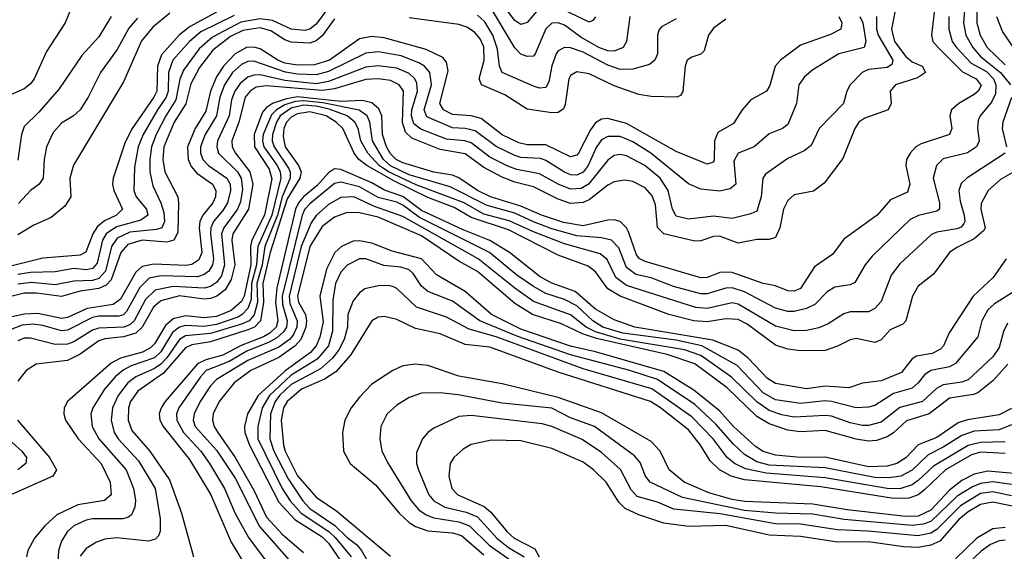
# Model space of a CAD drawing. Header units: inches. Extents: x 884549 to 1028252, y 526810 to 653624.
# Tile 978 of 1056: x 1021076 to 1024247, y 616128 to 617840. Entities that reach past the tile are written whole.
import ezdxf

# ---------------------------------------------------------------- set-up
doc = ezdxf.new("R2010")
doc.units = ezdxf.units.IN
doc.header["$MEASUREMENT"] = 0
doc.layers.add('B0621', color=7, linetype='Continuous')

msp = doc.modelspace()

# ---------------------------------------------------------------- linework, layer by layer
at = {"layer": 'B0621', "color": 5}
for points, elevation in [([(1024026.9, 617910), (1024011.9, 617790), (1024016.5, 617770), (1024034.3, 617750), (1024112.5, 617672.5), (1024156.4, 617650), (1024171.9, 617628.1), (1024163.1, 617610), (1024150, 617598.9), (1024100.1, 617570), (1024077.2, 617550), (1024071.1, 617530), (1024077.6, 617490), (1024070.1, 617470), (1023979.3, 617440.7), (1023961.5, 617430), (1023943.3, 617410), (1023931.7, 617390), (1023929.7, 617370.3), (1023942.6, 617310), (1023935.2, 617284.8), (1023880.5, 617259.5), (1023836.9, 617210), (1023730, 617133.4), (1023695.1, 617084.9), (1023636.1, 617043.9), (1023590, 616974.5), (1023570, 616965.4), (1023550, 616967.1), (1023510, 616982.9), (1023470, 616989.9), (1023370, 617025.9), (1023333.7, 617026.3), (1023290, 617009.7), (1023270, 617008.3), (1023090, 617061.1), (1023070.9, 617070.9), (1023062.7, 617082.7), (1023036.7, 617156.7), (1023030, 617170), (1023009.7, 617189.7), (1022990, 617195.5), (1022970, 617194.7), (1022890, 617176), (1022826.7, 617186.7), (1022756.6, 617210), (1022690, 617239.9), (1022592, 617270), (1022550, 617290.4), (1022490, 617330.9), (1022470, 617339.3), (1022410, 617348.7), (1022310, 617378.9), (1022288.7, 617390), (1022270, 617408.2), (1022256.5, 617430), (1022244, 617470), (1022241.8, 617530), (1022232.7, 617552.7), (1022210, 617572.5), (1022179.6, 617579.6), (1022110, 617577), (1021970, 617591.7), (1021934.6, 617585.4), (1021889.8, 617570), (1021870, 617556.8), (1021858, 617542), (1021831, 617470), (1021831.5, 617430), (1021878.6, 617358.6), (1021887.2, 617327.2), (1021864.2, 617210), (1021823.1, 617130), (1021819, 617110), (1021819.8, 617050), (1021798.3, 616950), (1021790, 616932.5), (1021756.9, 616903.1), (1021710, 616884.3), (1021670, 616879.4), (1021610, 616886.6), (1021570, 616876.8), (1021544.9, 616855.1), (1021510, 616796.3), (1021497.2, 616782.8), (1021470.8, 616769.2), (1021399.9, 616750), (1021370, 616734.1), (1021229.6, 616610), (1021219.1, 616590), (1021217.8, 616570), (1021223.3, 616550), (1021263.9, 616490), (1021338, 616410), (1021366.7, 616350), (1021370.5, 616310), (1021348.9, 616291.1), (1021262.7, 616277.3), (1021194.8, 616245.2), (1021156.4, 616210), (1021123, 616170), (1021101.6, 616130), (1021097.5, 616110)], 2920), ([(1022746.1, 617873.9), (1022710, 617831), (1022690, 617824.7), (1022670, 617837.3), (1022610, 617918.3)], 2720), ([(1021250, 617897.7), (1021221.9, 617830), (1021162.3, 617737.7), (1021121.7, 617650), (1021110, 617633.6), (1021090, 617617.3), (1021043.5, 617596.5)], 2620), ([(1022070, 617879.4), (1022030, 617825.5), (1022010, 617810), (1021994.3, 617805.7), (1021950, 617809.8), (1021890, 617837.8), (1021850, 617842.8), (1021787.6, 617832.4), (1021696.2, 617783.8), (1021653.6, 617746.4), (1021602.7, 617677.3), (1021591.7, 617648.3), (1021578.6, 617581.4), (1021545.8, 617530), (1021514.7, 617470), (1021499.8, 617430), (1021494.4, 617390), (1021495, 617350), (1021504.4, 617304.4), (1021530.1, 617250), (1021539.4, 617219.4), (1021542.4, 617190), (1021533.1, 617170), (1021516, 617164), (1021430, 617155.5), (1021390, 617136.8), (1021370.9, 617109.1), (1021352.1, 617030), (1021330, 617006), (1021310, 616999.9), (1021250, 616997.8), (1021190, 616985.5), (1021113.1, 616993.1), (1021070, 616988.3)], 2760), ([(1023040.9, 617850), (1023030.5, 617769.5), (1023019.8, 617750), (1022990, 617738.6), (1022970, 617739.5), (1022941.1, 617750), (1022883.4, 617783.4), (1022830, 617822.5), (1022809.8, 617830.2), (1022790, 617828.6), (1022770, 617810.9), (1022736.2, 617730), (1022730, 617722.3), (1022710, 617721.6), (1022690, 617728.8), (1022670, 617748.9), (1022594.9, 617874.9)], 2740), ([(1022930.6, 617849.4), (1022922, 617838), (1022910, 617832.5), (1022810, 617880.2)], 2720), ([(1021710, 617864.6), (1021622.5, 617817.5), (1021588.8, 617790), (1021532.6, 617727.4), (1021519.2, 617690), (1021517.5, 617610), (1021508, 617590), (1021437.7, 617490), (1021414.8, 617445.2), (1021376.6, 617330), (1021374.7, 617310), (1021378.4, 617290), (1021407.1, 617230), (1021387.5, 617210), (1021348.3, 617191.7), (1021325.8, 617174.2), (1021310.7, 617150), (1021289.1, 617090.9), (1021270, 617081.9), (1021150, 617071.6), (1021030, 617042.1)], 2720), ([(1022090, 617843.3), (1022050, 617788.4), (1022030, 617772.1), (1022010, 617764.7), (1021950, 617768.1), (1021930, 617775.5), (1021884.5, 617804.5), (1021850, 617813.6), (1021794.3, 617805.7), (1021754.4, 617785.6), (1021697.9, 617742.1), (1021654.3, 617685.7), (1021626.8, 617633.2), (1021610.9, 617569.1), (1021573.4, 617510), (1021539.9, 617430), (1021537.1, 617390), (1021543.4, 617350), (1021584.5, 617270), (1021587.5, 617250), (1021585.3, 617154.7), (1021572.2, 617130), (1021550, 617123.9), (1021470, 617129.8), (1021424, 617116), (1021401.5, 617090), (1021370, 617002.3), (1021354.6, 616985.4), (1021330, 616974.4), (1021270, 616965.1), (1021210, 616948.9), (1021130, 616959.2), (1021090, 616958.9), (1021030, 616944.2)], 2780), ([(1023781.2, 617850), (1023790.9, 617830), (1023800.6, 617770), (1023795.9, 617750), (1023714, 617730), (1023630, 617678.5), (1023603.8, 617656.2), (1023585.3, 617630), (1023577.2, 617570), (1023550, 617502.5), (1023532.8, 617490), (1023490, 617472.9), (1023441.6, 617430), (1023389.4, 617410), (1023375.7, 617384.3), (1023381.7, 617310), (1023364.4, 617295.6), (1023330, 617287.6), (1023270, 617293.8), (1023230, 617311.4), (1023108.8, 617410), (1023050, 617446.9), (1023010, 617463.5), (1022970, 617464.1), (1022950, 617452.7), (1022932.1, 617427.9), (1022906.2, 617370), (1022890, 617349.4), (1022870, 617339.7), (1022850, 617340.3), (1022830, 617348.4), (1022770, 617386.5), (1022752.8, 617392.8), (1022690, 617396.6), (1022670, 617402.8), (1022610, 617431.9), (1022542.3, 617482.3), (1022510, 617489.8), (1022470, 617491.6), (1022387.2, 617527.2), (1022378, 617550), (1022401.5, 617630), (1022396.9, 617670), (1022379.5, 617690), (1022361.5, 617701.5), (1022304, 617724), (1022230, 617736.6), (1022190, 617732.3), (1022070, 617673.3), (1022030, 617662.9), (1021970, 617665.1), (1021931.5, 617671.5), (1021830, 617706.4), (1021810, 617705), (1021790, 617696.2), (1021761, 617670), (1021735.1, 617630), (1021720.7, 617590), (1021709.2, 617530), (1021673, 617470), (1021658, 617430), (1021657.5, 617410), (1021665.1, 617390), (1021684.2, 617370), (1021742.3, 617330), (1021753.1, 617310), (1021755.1, 617290), (1021744.6, 617250), (1021730, 617225.4), (1021699.7, 617190), (1021691.1, 617170), (1021689.9, 617149.9), (1021700.1, 617070), (1021696.3, 617050), (1021684.4, 617030), (1021670, 617018.9), (1021648.1, 617011.9), (1021530, 617014.8), (1021493, 617007), (1021462.8, 616977.2), (1021419.7, 616900.3), (1021410, 616889.5), (1021395, 616885), (1021330, 616885.1), (1021310, 616880.9), (1021230, 616840.1), (1021210, 616838.1), (1021150, 616855), (1021118.8, 616858.8), (1021084, 616856), (1021050, 616843.5)], 2840), ([(1023713.9, 617850), (1023723.1, 617830), (1023720.4, 617810), (1023687.5, 617792.5), (1023590, 617758.5), (1023526.5, 617710), (1023509, 617690), (1023491.5, 617628.5), (1023481.4, 617610), (1023430, 617582.3), (1023402.4, 617550), (1023374.3, 617505.7), (1023323.7, 617476.3), (1023313.7, 617450), (1023312.8, 617387.2), (1023310, 617381.1), (1023290, 617374.7), (1023190, 617415.5), (1023030, 617505.4), (1022970, 617521.8), (1022950, 617519.8), (1022930, 617507.6), (1022914.2, 617485.8), (1022875, 617410), (1022870, 617404), (1022850, 617397.8), (1022770, 617436.9), (1022710, 617437.2), (1022683.1, 617443.1), (1022629.7, 617469.7), (1022561.9, 617521.9), (1022530, 617530.4), (1022470, 617535.2), (1022440.3, 617550), (1022429.2, 617570), (1022455.5, 617675.5), (1022450, 617703.8), (1022438.2, 617718.2), (1022384.5, 617744.5), (1022250, 617781.5), (1022210, 617786.3), (1022170, 617778.2), (1022073, 617710), (1022025.5, 617694.5), (1021970, 617693.3), (1021930, 617700.3), (1021906.9, 617710), (1021850, 617746.5), (1021830, 617752), (1021806.2, 617750), (1021769.4, 617730), (1021731.5, 617690), (1021710, 617655.9), (1021690, 617609.9), (1021675, 617545), (1021640.5, 617490), (1021616.3, 617430), (1021617.9, 617390), (1021627.5, 617367.5), (1021645.9, 617345.9), (1021696.6, 617310), (1021707.2, 617290), (1021706.1, 617270), (1021697.6, 617250), (1021665.2, 617210), (1021655.7, 617190), (1021653.6, 617170), (1021662, 617090), (1021653.1, 617066.9), (1021630, 617051.9), (1021611.7, 617048.2), (1021507.8, 617052.2), (1021470, 617045), (1021450, 617026.5), (1021400.6, 616939.4), (1021376.9, 616923.1), (1021293.4, 616910), (1021230, 616880.5), (1021210, 616877.1), (1021133.9, 616893.9), (1021090, 616891.5), (1021050, 616882.6)], 2820), ([(1023895.4, 617870), (1023883.7, 617810), (1023893, 617770), (1023930, 617721.9), (1023950, 617704.3), (1023982.1, 617690), (1023993.3, 617670), (1023967.4, 617652.6), (1023896.3, 617630), (1023879.8, 617610), (1023882.1, 617570), (1023873, 617550), (1023797.5, 617522.5), (1023778, 617510), (1023765.3, 617490), (1023726.8, 617393.2), (1023666.2, 617313.8), (1023631.9, 617288.1), (1023570, 617275.9), (1023550, 617257.3), (1023535.6, 617230), (1023524.1, 617170), (1023510, 617138.8), (1023490, 617132.3), (1023450, 617132.3), (1023390, 617119.9), (1023330, 617143.2), (1023310, 617141.6), (1023270, 617127.4), (1023250, 617126.9), (1023150, 617150.3), (1023130, 617170.8), (1023123.4, 617243.4), (1023113.1, 617273.1), (1023090, 617298.8), (1023050, 617319.3), (1023023.1, 617323.1), (1022990, 617317.9), (1022970, 617307.3), (1022910, 617260.2), (1022890, 617251.1), (1022850, 617248.4), (1022810, 617262.3), (1022730, 617301.7), (1022670, 617316.7), (1022630, 617332.5), (1022570, 617364), (1022510, 617407.9), (1022430, 617422.3), (1022338.5, 617458.5), (1022318.3, 617478.3), (1022309, 617509), (1022312.1, 617610), (1022297.9, 617630), (1022270, 617643.8), (1022230, 617649.7), (1022190, 617647.1), (1022090, 617617.7), (1022050, 617612), (1021870, 617626.7), (1021837.4, 617622.6), (1021817.7, 617610), (1021802.3, 617590), (1021781.1, 617510), (1021759.1, 617450), (1021760.3, 617430), (1021770.3, 617410), (1021817.2, 617350), (1021826.6, 617310), (1021813, 617230), (1021762.4, 617150), (1021758.8, 617130), (1021768.6, 617050), (1021757.2, 617002.8), (1021737.7, 616970), (1021710.8, 616949.2), (1021690, 616941.5), (1021670, 616939.6), (1021590, 616950.3), (1021530, 616934), (1021506.4, 616913.6), (1021470.4, 616850), (1021449.4, 616830.6), (1021410, 616818.5), (1021350, 616811.7), (1021330, 616805.2), (1021270, 616762.8), (1021230, 616742.4), (1021129, 616730), (1021096.8, 616710), (1021070, 616675.3)], 2880), ([(1021558.7, 617861.3), (1021504.4, 617815.6), (1021467.9, 617772.1), (1021410, 617639.5), (1021248.4, 617371.6), (1021237.1, 617330), (1021240.1, 617270), (1021220.8, 617239.2), (1021177, 617203), (1021121.4, 617178.6), (1021070, 617147.3)], 2680), ([(1021766.2, 617853.8), (1021659.5, 617800.5), (1021622.7, 617770), (1021569.1, 617710), (1021555.1, 617670), (1021553.3, 617610), (1021547.4, 617590), (1021519.3, 617550), (1021473.7, 617470), (1021456.9, 617430), (1021445.2, 617365.2), (1021442.9, 617290), (1021451.1, 617270), (1021483.6, 617230), (1021488.1, 617210), (1021465.5, 617194.5), (1021387.2, 617172.8), (1021353.9, 617150), (1021342.3, 617130), (1021324.6, 617055.4), (1021310, 617038.6), (1021290, 617034.6), (1021250, 617038.4), (1021190, 617027.5), (1021110, 617025.5), (1021070, 617019.7)], 2740), ([(1021370.5, 617850), (1021330, 617784.7), (1021275.6, 617724.4), (1021202.4, 617617.6), (1021137.3, 617542.7), (1021090, 617496.2), (1021081, 617470), (1021070, 617387.4)], 2640), ([(1023835.3, 617850), (1023835.1, 617810), (1023840.9, 617790), (1023888.2, 617710), (1023884.4, 617695.6), (1023870, 617686.5), (1023810, 617679.5), (1023788.8, 617670), (1023750.9, 617630), (1023739.4, 617610), (1023728.7, 617570), (1023650.1, 617490), (1023625.3, 617434.7), (1023602.4, 617417.6), (1023550, 617393.4), (1023477.3, 617342.7), (1023469.6, 617330), (1023464, 617270), (1023450, 617223.7), (1023430, 617214.3), (1023370, 617200.1), (1023310, 617206.7), (1023230, 617197.8), (1023190, 617207.5), (1023178.4, 617230), (1023164.3, 617290), (1023138.8, 617330), (1023088.6, 617370), (1023030, 617401.3), (1023010, 617405.4), (1022990, 617402.2), (1022970, 617387.8), (1022908, 617310), (1022884.1, 617295.9), (1022850, 617293.8), (1022810, 617310), (1022750, 617343.8), (1022677.3, 617357.3), (1022647.9, 617367.9), (1022590, 617397.5), (1022530, 617443.1), (1022509.6, 617449.6), (1022450, 617455.3), (1022367.4, 617487.4), (1022345, 617505), (1022337.7, 617530), (1022338.9, 617550), (1022357, 617610), (1022355.2, 617635.2), (1022348.3, 617650), (1022330, 617666.4), (1022290, 617683.7), (1022230, 617691.5), (1022190, 617686.9), (1022070, 617640.9), (1022030, 617633.8), (1021930, 617643.9), (1021850, 617662.7), (1021830, 617661.8), (1021810, 617654.6), (1021785.4, 617634.6), (1021768.5, 617610), (1021758.1, 617581.9), (1021749.8, 617530), (1021712.7, 617450), (1021710.3, 617430), (1021715.7, 617410), (1021777.6, 617350), (1021789.2, 617330), (1021793.1, 617293.1), (1021786.7, 617253.3), (1021776.8, 617230), (1021732.9, 617170), (1021725.5, 617150), (1021735.3, 617050), (1021725.1, 617014.9), (1021710, 616993.8), (1021690, 616980.8), (1021670, 616975.3), (1021570, 616980.6), (1021511.6, 616968.4), (1021481, 616939), (1021444.4, 616870), (1021430, 616856.9), (1021410.6, 616849.4), (1021330, 616846.9), (1021310, 616839.7), (1021250, 616802.2), (1021230, 616795.4), (1021190, 616793.5), (1021110, 616814.2), (1021090, 616814.2), (1021070, 616805.9)], 2860), ([(1021455.4, 617844.6), (1021426.9, 617813.1), (1021390, 617744.5), (1021336.1, 617670), (1021296.5, 617590), (1021270.3, 617549.7), (1021249.4, 617530.6), (1021210, 617506.7), (1021183.3, 617476.7), (1021162.4, 617430), (1021154.7, 617390), (1021150.8, 617330), (1021137.8, 617310), (1021110, 617289.8), (1021072, 617248)], 2660), ([(1024068.6, 617850), (1024068.4, 617810), (1024078.7, 617770), (1024092.6, 617750), (1024140, 617700), (1024190, 617673), (1024211.9, 617650), (1024219.8, 617630), (1024218.7, 617601.3), (1024205.8, 617574.2), (1024168.7, 617530), (1024163.1, 617516.9), (1024160.3, 617490), (1024165.6, 617450), (1024157.1, 617430), (1024128.9, 617411.1), (1024050, 617391.4), (1024029, 617370), (1024018.3, 617330), (1024038.4, 617250), (1024038.5, 617230), (1024030, 617223.4), (1023970.6, 617209.4), (1023943.7, 617196.3), (1023821.7, 617078.3), (1023798.3, 617050), (1023766, 616994), (1023750, 616986.3), (1023701.1, 616978.9), (1023676.8, 616963.2), (1023636.9, 616923.1), (1023610, 616909.9), (1023570, 616899.8), (1023550, 616900.1), (1023510, 616911.2), (1023410, 616963.2), (1023370, 616976.8), (1023350, 616975), (1023290, 616957), (1023270, 616957.4), (1023181, 616981), (1023110, 617008.2), (1023059.6, 617019.6), (1023030, 617041.9), (1023005.7, 617105.7), (1022982.2, 617130), (1022950, 617137.7), (1022870, 617143.7), (1022790, 617166.9), (1022730, 617188.6), (1022670, 617217.2), (1022581.6, 617241.6), (1022461.8, 617301.8), (1022330, 617340), (1022270, 617369.5), (1022247, 617390), (1022211.7, 617450), (1022203.3, 617510), (1022194.6, 617530), (1022168.6, 617548.6), (1022051.9, 617571.9), (1021990, 617579), (1021963.2, 617576.8), (1021930, 617566.1), (1021902.3, 617550), (1021886.4, 617533.6), (1021859.8, 617470), (1021857.2, 617450), (1021861.7, 617430), (1021904.6, 617370), (1021914.6, 617350), (1021916.7, 617330), (1021887.5, 617210), (1021842.8, 617110), (1021838.5, 617050), (1021821.9, 616990), (1021820.9, 616939.1), (1021810.8, 616910), (1021792.1, 616890), (1021778.1, 616881.9), (1021710, 616858.4), (1021670, 616852.2), (1021610, 616854.5), (1021590, 616849.4), (1021567.3, 616832.7), (1021529.9, 616770.1), (1021510, 616751.1), (1021434.6, 616725.3), (1021408.5, 616711.5), (1021383.3, 616690), (1021348.8, 616650), (1021310.8, 616590), (1021304.8, 616570), (1021309.4, 616530), (1021330.7, 616490), (1021418.6, 616390), (1021442.5, 616330), (1021448.1, 616291.9), (1021446.2, 616270), (1021435.2, 616244.8), (1021424, 616236), (1021407.6, 616232.4), (1021310, 616232.6), (1021290, 616228.3), (1021250, 616209.9), (1021228.5, 616190), (1021210, 616160.3), (1021200.3, 616130), (1021197.9, 616090)], 2940), ([(1023350, 617842), (1023310, 617812.5), (1023294.3, 617790), (1023279.7, 617740.3), (1023270, 617729.4), (1023240.2, 617719.8), (1023225.1, 617710), (1023218.5, 617690), (1023211.3, 617608.7), (1023203.8, 617596.2), (1023192.4, 617590), (1023110, 617593.2), (1023070, 617599.6), (1022990, 617627.1), (1022910, 617666), (1022870, 617671.7), (1022850, 617660.6), (1022844, 617650), (1022832.8, 617567.2), (1022826.8, 617553.2), (1022810, 617540.7), (1022790, 617539.9), (1022710, 617552.3), (1022638.4, 617598.4), (1022562.5, 617630), (1022555.5, 617650), (1022571.9, 617710), (1022570, 617753.1), (1022558.4, 617778.4), (1022540.3, 617800.3), (1022516.2, 617816.2), (1022490, 617824.3), (1022330, 617846.4)], 2780), ([(1023190, 617843.1), (1023142.6, 617817.4), (1023134, 617806), (1023130.1, 617790), (1023130, 617729.7), (1023121.2, 617710), (1023104.4, 617695.6), (1023050, 617680.5), (1023010, 617679.5), (1022970, 617693.2), (1022890, 617735.3), (1022850, 617748.9), (1022830, 617750.7), (1022810, 617740.2), (1022803.9, 617730), (1022790, 617691.8), (1022779.8, 617640.2), (1022770, 617621.6), (1022750, 617619.7), (1022730, 617626.2), (1022629.9, 617670), (1022620.5, 617690), (1022614.6, 617745.4), (1022599.2, 617790), (1022573.3, 617833.3), (1022550, 617854.9)], 2760), ([(1024118.8, 617870), (1024116, 617830), (1024122.9, 617790), (1024145.1, 617750), (1024170, 617721.6), (1024235, 617670), (1024267.1, 617630)], 2960), ([(1024158.7, 617870), (1024158.3, 617830), (1024168.9, 617790), (1024191.4, 617750), (1024250, 617694.6)], 2980), ([(1024221.8, 617850), (1024241.3, 617801.3), (1024273.4, 617753.4)], 3020), ([(1024270.4, 617589.6), (1024242.7, 617510), (1024240.1, 617490), (1024254.2, 617430)], 2960), ([(1024250.1, 617410), (1024126.6, 617330), (1024107.6, 617312.4), (1024100.5, 617290), (1024105, 617255), (1024117.9, 617210), (1024120.1, 617190), (1024116.6, 617183.4), (1024107.8, 617172.2), (1024093.9, 617166.1), (1024030, 617155.2), (1024012.3, 617147.7), (1023910, 617053.4), (1023882.7, 617017.3), (1023850, 616932.1), (1023830.2, 616910), (1023810, 616898.7), (1023750, 616899), (1023730, 616893.1), (1023679.9, 616860.1), (1023650, 616847.3), (1023610, 616839.2), (1023570, 616838.1), (1023510, 616853.3), (1023390, 616923.3), (1023370, 616927.7), (1023290, 616910.2), (1023252.9, 616912.9), (1023030, 616984.2), (1022996.2, 617010), (1022967.5, 617067.5), (1022945.6, 617085.6), (1022830, 617118.3), (1022730, 617156.6), (1022652.3, 617192.3), (1022570, 617213.7), (1022507.2, 617250), (1022352.1, 617307.9), (1022263.4, 617350), (1022232.9, 617370), (1022197.1, 617410), (1022174.9, 617450), (1022165.3, 617490), (1022155.4, 617510), (1022130.6, 617530), (1022072.2, 617552.2), (1022030, 617561), (1021990, 617564.3), (1021950, 617555), (1021915, 617530), (1021902.6, 617510), (1021889.9, 617470), (1021889.2, 617450), (1021895.7, 617430), (1021941.4, 617361.4), (1021946.9, 617350), (1021946.5, 617330), (1021920.9, 617270), (1021906.3, 617210), (1021865.6, 617110), (1021856.3, 617050), (1021839.1, 616990), (1021841.9, 616930), (1021831.1, 616888.9), (1021814.5, 616870), (1021790, 616858.9), (1021690, 616828.9), (1021610, 616821.3), (1021590.1, 616810), (1021549.6, 616750.4), (1021530, 616730.3), (1021510, 616716.2), (1021449.9, 616690.1), (1021423.7, 616670), (1021392.4, 616630), (1021374.1, 616590), (1021369.8, 616550), (1021379.9, 616510), (1021392.9, 616490), (1021458.7, 616418.7), (1021511.9, 616330), (1021528, 616232), (1021527.5, 616192.5), (1021522.2, 616177.8), (1021512.9, 616167.1), (1021490, 616160.4), (1021388.6, 616171.4), (1021350, 616166.7), (1021322.7, 616157.3), (1021290, 616136.9), (1021270, 616111.7)], 2960), ([(1024310, 617368), (1024235, 617325), (1024194.9, 617290), (1024172.2, 617247.8), (1024171.1, 617230), (1024185.5, 617170), (1024179.6, 617160.4), (1024150, 617134.5), (1024093.5, 617106.5), (1024070.7, 617090), (1024019.1, 617020.9), (1023970, 616982), (1023950.7, 616949.3), (1023930.1, 616870), (1023920.3, 616859.7), (1023879.2, 616840.8), (1023850, 616808.4), (1023830, 616800.7), (1023770, 616813.4), (1023750, 616809.1), (1023710, 616787.9), (1023670, 616774.5), (1023590, 616773.9), (1023550, 616779), (1023510, 616791.6), (1023418.8, 616858.8), (1023390, 616874.1), (1023350, 616876.9), (1023290, 616866.6), (1023247.3, 616870), (1023166.5, 616890), (1023009.3, 616949.3), (1022970, 616973.3), (1022930, 617027.5), (1022906.1, 617046.1), (1022810, 617081.4), (1022650, 617162.7), (1022530, 617203.4), (1022474.9, 617234.9), (1022390, 617267.7), (1022280.8, 617320.9), (1022193.4, 617370), (1022168.3, 617390), (1022153.3, 617410), (1022116.4, 617490), (1022094.9, 617510), (1022062.3, 617530), (1022010, 617543), (1021970, 617536.8), (1021950, 617526.2), (1021935.1, 617510), (1021926.5, 617490), (1021924, 617464), (1021931.1, 617430), (1021973.8, 617370), (1021982, 617350), (1021978.4, 617330), (1021937.3, 617262.7), (1021882.8, 617090), (1021858.8, 616990), (1021860.8, 616930), (1021851.4, 616870), (1021831.7, 616850), (1021810, 616841.2), (1021690, 616802.5), (1021630, 616792.9), (1021610, 616783.4), (1021538.7, 616701.2), (1021456.4, 616643.6), (1021432.4, 616610), (1021425.9, 616590), (1021424.5, 616550), (1021436.4, 616516.4), (1021495.1, 616450), (1021557.6, 616357.6), (1021596.7, 616250), (1021634.9, 616110)], 2980), ([(1024253.3, 617070), (1024211.2, 617010), (1024146.4, 616950), (1024068.9, 616831.1), (1024051.6, 616790), (1024041.1, 616778.9), (1024014.9, 616765.1), (1023964.1, 616755.9), (1023950, 616747.2), (1023916, 616704), (1023850, 616676.8), (1023790, 616669.5), (1023746, 616654), (1023670, 616659.1), (1023610, 616650.7), (1023510, 616667.9), (1023484.4, 616684.4), (1023421.8, 616750), (1023390, 616775.8), (1023308.2, 616808.2), (1023056.8, 616850), (1022990, 616873.3), (1022930, 616908.1), (1022864.9, 616964.9), (1022790, 616991.7), (1022752.1, 617012.1), (1022652.7, 617090), (1022590, 617129.2), (1022503.6, 617163.6), (1022370, 617225.8), (1022310, 617270.7), (1022250.8, 617290.8), (1022210, 617315), (1022110, 617357.7), (1022090, 617359.5), (1022070, 617347.3), (1022033.7, 617306.3), (1021990, 617269.2), (1021973.4, 617250), (1021964.3, 617230), (1021903.7, 616976.3), (1021899, 616930), (1021907.4, 616870), (1021901.2, 616850), (1021881, 616830), (1021861.3, 616818.7), (1021789.1, 616790.9), (1021730, 616759.6), (1021675.1, 616744.9), (1021648.5, 616731.5), (1021544.2, 616610), (1021530.9, 616590), (1021524.4, 616570), (1021527.1, 616550), (1021538.2, 616530), (1021622.9, 616422.9), (1021691.5, 616310), (1021756.6, 616156.6), (1021808.9, 616070)], 3020), ([(1024287.7, 616970), (1024215.4, 616924.6), (1024194.4, 616905.6), (1024174.4, 616870), (1024161.4, 616818.6), (1024090, 616732.5), (1024070, 616722.1), (1024010, 616709.6), (1023990, 616696.4), (1023970, 616669.9), (1023950, 616653.5), (1023890, 616635.7), (1023830, 616597.8), (1023810, 616592.1), (1023770, 616590.2), (1023690, 616610.7), (1023670, 616612.3), (1023590, 616603.4), (1023510, 616615.5), (1023470, 616637.8), (1023386.5, 616726.5), (1023272.5, 616790), (1023190, 616807.7), (1023018.7, 616830), (1022953.9, 616850), (1022921.4, 616870), (1022870, 616918.5), (1022830, 616938.6), (1022770, 616958), (1022730, 616980.1), (1022677.3, 617017.3), (1022588.9, 617090), (1022363.3, 617203.3), (1022310, 617242.5), (1022290, 617252.3), (1022230, 617267.7), (1022170, 617302), (1022110, 617316.3), (1022090, 617312.7), (1022010, 617247.3), (1021994.1, 617230), (1021985.1, 617210), (1021920.6, 616950), (1021922.2, 616922.2), (1021937.5, 616870), (1021935.1, 616850), (1021925.8, 616834.2), (1021904.3, 616815.7), (1021878.6, 616801.4), (1021807.2, 616772.8), (1021750, 616739.2), (1021676.4, 616710), (1021657.5, 616690), (1021587.8, 616590), (1021580.6, 616570), (1021581.4, 616550), (1021602.8, 616510), (1021659.2, 616450), (1021687.2, 616410), (1021735.4, 616330), (1021769.7, 616249.7), (1021812.3, 616172.3), (1021888.5, 616070)], 3040), ([(1024257.7, 616862.3), (1024244.5, 616835.5), (1024230, 616783.7), (1024210, 616754.4), (1024130, 616680.3), (1024110, 616672.2), (1024050, 616663.7), (1024028.2, 616651.8), (1023983.1, 616610), (1023910, 616590.7), (1023850, 616543.4), (1023810, 616532.9), (1023790, 616533.1), (1023750, 616541.8), (1023690, 616563), (1023670, 616565.5), (1023570, 616559.6), (1023530, 616567.2), (1023490, 616581.3), (1023450, 616609.3), (1023368.3, 616688.3), (1023270, 616758.4), (1023216.7, 616776.7), (1023010, 616811.1), (1022930, 616835.1), (1022900.5, 616850), (1022850, 616888.9), (1022730, 616932.8), (1022670, 616975.1), (1022552.3, 617070), (1022310, 617206.2), (1022218.1, 617238.1), (1022151.9, 617270), (1022110, 617266.9), (1022070, 617245.2), (1022030, 617209.3), (1022013.9, 617186.1), (1021982.1, 617110), (1021943.1, 616950), (1021945.9, 616925.9), (1021969.4, 616870), (1021967.9, 616850), (1021956, 616824), (1021944.5, 616810), (1021910, 616785.7), (1021810, 616742.2), (1021710, 616681), (1021690, 616660.3), (1021656.8, 616610), (1021638, 616570), (1021634.8, 616550), (1021640.8, 616530), (1021710, 616453.8), (1021770, 616362.9), (1021848, 616208), (1021950.8, 616090)], 3060), ([(1024258.8, 616730), (1024210, 616676.4), (1024161.7, 616638.3), (1024147.6, 616632.4), (1024070, 616620.4), (1024004.4, 616570), (1023932.2, 616547.8), (1023890, 616508.8), (1023870, 616496.2), (1023835, 616485), (1023810, 616482.8), (1023770, 616488.8), (1023670, 616517.2), (1023590, 616513), (1023550, 616517.6), (1023490, 616538.3), (1023450, 616562.4), (1023353.8, 616653.8), (1023250, 616731.5), (1023161.4, 616761.4), (1022933.2, 616813.2), (1022888.5, 616828.5), (1022820.9, 616860.9), (1022727.6, 616890), (1022670, 616925.9), (1022550, 617028.9), (1022490, 617061.8), (1022370, 617143.6), (1022230, 617203.7), (1022170, 617218.2), (1022130, 617218.8), (1022090, 617204.1), (1022050, 617173.5), (1022009.9, 617110), (1021970.2, 616950), (1021973.7, 616930), (1021996.3, 616890), (1021999.7, 616870), (1021996.8, 616850), (1021980.7, 616810), (1021962.4, 616790), (1021910, 616752.3), (1021820.6, 616710), (1021766.2, 616670), (1021717.6, 616610), (1021699, 616570), (1021696.7, 616550), (1021701.8, 616530), (1021713.6, 616510), (1021770.1, 616430.1), (1021830, 616325.1), (1021870, 616237.3), (1021921.9, 616181.9), (1021990, 616123.4)], 3080), ([(1024270, 616587.3), (1024230, 616567), (1024128.7, 616551.3), (1024098.8, 616541.1), (1024030, 616494.4), (1023970, 616470.2), (1023930, 616428.5), (1023900.7, 616410), (1023870, 616401.9), (1023810, 616400), (1023670, 616430.6), (1023590, 616429.8), (1023510, 616437.5), (1023470, 616449.5), (1023445.4, 616465.4), (1023374.3, 616530), (1023330, 616579.8), (1023246.7, 616646.7), (1023150, 616706.9), (1022930.4, 616770), (1022850, 616788.3), (1022690, 616842.7), (1022595.6, 616890), (1022510, 616964.3), (1022418, 617018), (1022369.6, 617069.6), (1022274.9, 617094.9), (1022210, 617120.4), (1022170, 617128), (1022150, 617127), (1022112.4, 617110), (1022090.9, 617090), (1022063.8, 617036.2), (1022042.1, 616950), (1022053.3, 616866.7), (1022042.4, 616817.6), (1022030, 616790), (1022012.3, 616767.7), (1021930, 616707.7), (1021844.2, 616630), (1021809.3, 616570), (1021800, 616530), (1021800.7, 616510), (1021815.9, 616470), (1021910, 616286.2), (1021961.5, 616230), (1022050, 616173.9), (1022070, 616153.4), (1022112.6, 616092.6)], 3120), ([(1024270, 616534.5), (1024230, 616519.4), (1024150, 616514.8), (1024110, 616501.2), (1024050, 616462.6), (1024001.6, 616438.4), (1023950, 616389), (1023914.1, 616370), (1023876.2, 616363.8), (1023830, 616365.2), (1023670, 616396), (1023490, 616405.5), (1023450, 616416.1), (1023410, 616439.3), (1023373.3, 616473.4), (1023317.7, 616537.7), (1023250, 616600.2), (1023130, 616681.1), (1023041, 616710), (1022850, 616760.5), (1022679.6, 616819.6), (1022558.1, 616870), (1022470, 616933.2), (1022390, 616964.8), (1022370, 616982.1), (1022343, 617023), (1022330, 617034.2), (1022303.3, 617043.3), (1022248.5, 617048.5), (1022190, 617069.6), (1022170, 617069.3), (1022130, 617049.1), (1022110, 617027.3), (1022092.7, 616990), (1022083.8, 616936.2), (1022083.1, 616836.9), (1022070, 616790), (1022033.6, 616746.4), (1021950, 616695.1), (1021880.7, 616630), (1021857.1, 616590), (1021842.8, 616530), (1021842.1, 616490), (1021921.4, 616330), (1021946.3, 616290), (1021981.7, 616250), (1022071.3, 616191.3), (1022091.7, 616171.7), (1022143, 616110)], 3140), ([(1024250, 616480.5), (1024170, 616478.5), (1024130, 616468.5), (1024018.4, 616401.6), (1023970, 616355.3), (1023950, 616342.2), (1023910, 616329.1), (1023870, 616329.8), (1023670, 616364.7), (1023479.4, 616379.4), (1023412.9, 616392.9), (1023378.4, 616410), (1023353.8, 616430), (1023308.9, 616490), (1023241, 616561), (1023111.2, 616651.2), (1022890, 616715.8), (1022610, 616818), (1022522.9, 616842.8), (1022450, 616881.5), (1022353.6, 616913.6), (1022290, 616974.7), (1022279.7, 616979.7), (1022264.2, 616984.2), (1022230, 616983.1), (1022187.3, 616972.7), (1022170, 616960.5), (1022150, 616934.3), (1022132.6, 616890), (1022130.9, 616850), (1022120.2, 616810), (1022103.7, 616776.3), (1022083.5, 616750), (1022044.3, 616715.7), (1021950, 616665.2), (1021912.6, 616630), (1021898, 616610), (1021883.7, 616570), (1021881.7, 616490), (1021894, 616450), (1021940.8, 616360.8), (1021987.9, 616290), (1022010, 616266), (1022090.8, 616210.8), (1022130, 616172.3), (1022160.1, 616150), (1022176.8, 616130), (1022210, 616072)], 3160), ([(1024250, 616442.9), (1024170, 616447), (1024141.4, 616438.6), (1024057.2, 616390), (1023990, 616325.4), (1023970, 616310), (1023941, 616299), (1023890, 616297.8), (1023655.8, 616335.8), (1023410, 616357.4), (1023366.8, 616370), (1023329.1, 616390), (1023299.6, 616419.6), (1023268.7, 616470), (1023230, 616518.6), (1023139.1, 616590), (1023107.2, 616610), (1022810, 616704.8), (1022590, 616785.7), (1022510, 616793.6), (1022430, 616827.9), (1022350, 616845.5), (1022290, 616874.3), (1022250, 616884.1), (1022230, 616881.6), (1022210, 616869.9), (1022140.9, 616759.1), (1022094.3, 616705.7), (1022057.4, 616682.6), (1021982.8, 616650), (1021937.5, 616610), (1021925.1, 616590), (1021918.2, 616550), (1021924.8, 616470), (1021931, 616450), (1021970, 616370.4), (1022030, 616301.9), (1022097, 616257), (1022270, 616111.8)], 3180), ([(1024290, 616377.1), (1024193.8, 616386.2), (1024150, 616376.5), (1024110, 616355.3), (1024070, 616325), (1024010, 616260.4), (1023970, 616241.3), (1023930, 616239.3), (1023741.2, 616261.2), (1023630, 616279.5), (1023410, 616288), (1023370, 616294.5), (1023295.6, 616315.6), (1023215.9, 616350), (1023168, 616390), (1023138.3, 616450), (1023110, 616481.3), (1022950, 616574.1), (1022810, 616623), (1022630, 616666.7), (1022490, 616692.1), (1022390, 616725.7), (1022349.4, 616730.6), (1022310, 616725.1), (1022277.4, 616710), (1022210, 616665.9), (1022170, 616624.4), (1022143.1, 616590), (1022122.7, 616550), (1022115.7, 616510), (1022118.5, 616450), (1022139.8, 616410), (1022221.7, 616341.7), (1022297.3, 616250), (1022330, 616220.8), (1022350, 616207.9), (1022390, 616193.7), (1022470, 616187), (1022498.5, 616178.5), (1022570, 616115.9)], 3220), ([(1024270, 616342.6), (1024210, 616351.2), (1024170, 616346.5), (1024144.3, 616335.7), (1024095.1, 616304.9), (1024010, 616223.6), (1023985.4, 616214.6), (1023950, 616210.7), (1023730.6, 616230.6), (1023630, 616246.9), (1023510, 616250.5), (1023410, 616259.3), (1023210, 616301.2), (1023106.7, 616350), (1023091.6, 616370), (1023073.7, 616413.7), (1023055.7, 616435.7), (1022927.4, 616530), (1022850, 616557.2), (1022790, 616588.8), (1022630, 616605), (1022488.1, 616631.9), (1022430, 616638.5), (1022370, 616637.4), (1022330, 616623.4), (1022290, 616598.6), (1022258.9, 616570), (1022238.7, 616530), (1022235.4, 616490), (1022242.5, 616450), (1022262.1, 616410), (1022336.2, 616290), (1022361.3, 616261.3), (1022384.9, 616244.9), (1022410, 616235), (1022490, 616222.1), (1022524.5, 616210), (1022587.4, 616147.4), (1022670, 616089.5)], 3240), ([(1021068.8, 616550), (1021172, 616430), (1021193.8, 616390), (1021182.3, 616370), (1021049.3, 616310.7)], 2880), ([(1024270, 616306.1), (1024210, 616318.7), (1024170, 616313.6), (1024105.7, 616274.3), (1024030, 616197.8), (1024010, 616185.9), (1023970, 616177.1), (1023807, 616193), (1023710, 616197.1), (1023590, 616214.9), (1023510, 616215.7), (1023331.7, 616248.3), (1023183, 616263), (1023130, 616285.4), (1023064.2, 616304.2), (1023045.3, 616325.3), (1023010.8, 616390.8), (1022950, 616446.2), (1022887.7, 616487.7), (1022790, 616529.9), (1022758.3, 616538.3), (1022530, 616565), (1022490, 616561.8), (1022410, 616523.8), (1022390.1, 616509.9), (1022373.5, 616490), (1022353.6, 616446.4), (1022353.8, 616410), (1022360.3, 616390), (1022393.2, 616310), (1022409.9, 616289.9), (1022444.5, 616270), (1022514.1, 616254.1), (1022550, 616238.8), (1022612.6, 616170), (1022650, 616140), (1022700.9, 616110)], 3260), ([(1021010, 616514.4), (1021082.8, 616450), (1021097.5, 616430), (1021095, 616410), (1021069.4, 616390)], 2860), ([(1024310, 616265.5), (1024210, 616286), (1024170, 616278.1), (1024130, 616254.5), (1024100.5, 616230), (1024039.4, 616160.6), (1024010, 616147.4), (1023970, 616139.7), (1023922.2, 616142.2), (1023810, 616158.4), (1023710, 616156.6), (1023590, 616175.3), (1023490, 616180.1), (1023350, 616210.4), (1023230, 616207.4), (1023150, 616218.1), (1023070, 616244.9), (1023025.4, 616265.4), (1023005.4, 616285.4), (1022964.9, 616350), (1022924.1, 616390), (1022890, 616414.5), (1022790, 616458.9), (1022690, 616483.7), (1022594.8, 616485.2), (1022530, 616471.2), (1022503.7, 616456.3), (1022473.8, 616430), (1022461.6, 616410), (1022457.7, 616370), (1022467.1, 616330), (1022486.7, 616310), (1022571.5, 616271.5), (1022593.2, 616253.2), (1022645.3, 616190), (1022668.5, 616170), (1022735.3, 616135.3), (1022748.4, 616110)], 3280), ([(1024250, 616204.6), (1024210, 616200.5), (1024158.4, 616170), (1024090, 616103.2)], 3320), ([(1024250, 616164), (1024230, 616161.2), (1024202.9, 616150), (1024172.3, 616127.7), (1024090, 616050.2)], 3340)]:
    msp.add_lwpolyline(points, dxfattribs=dict(at, elevation=elevation))

doc.saveas('drawing.dxf')
